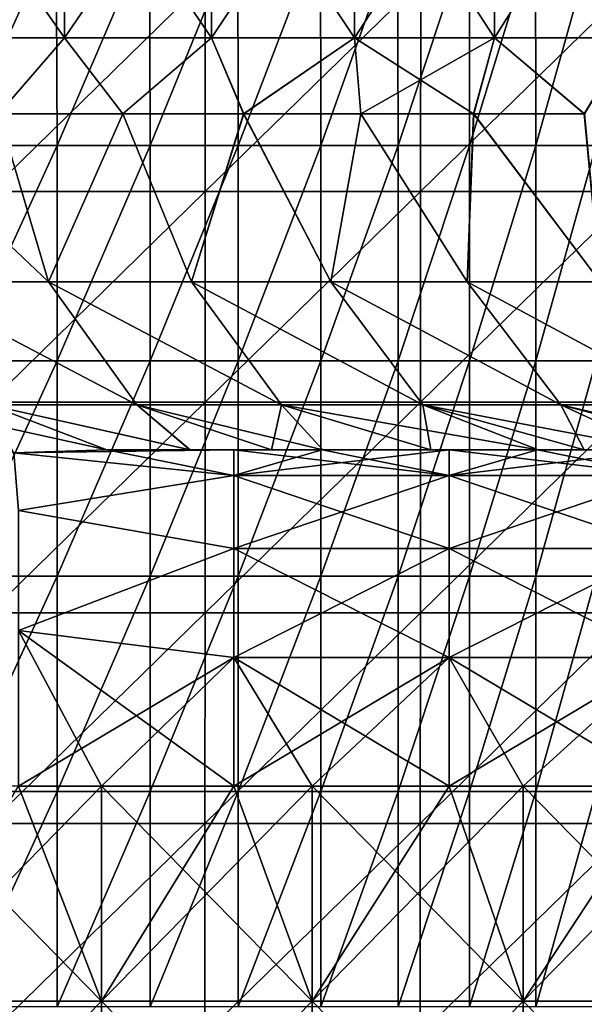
# Model space of a CAD drawing. Header units: inches. Extents: x -4.75 to 4.5, y 0 to 1.88.
# Tile 363 of 462: x 2.56 to 2.77, y 1.04 to 1.41. Entities that reach past the tile are written whole.
import ezdxf

# ---------------------------------------------------------------- set-up
doc = ezdxf.new("R2010")
doc.units = ezdxf.units.IN
doc.header["$LTSCALE"] = 101.851852
doc.header["$MEASUREMENT"] = 0
for name, color, linetype in [('11', 7, 'CONTINUOUS'), ('114', 7, 'CONTINUOUS'), ('115', 7, 'CONTINUOUS'), ('12', 7, 'CONTINUOUS'), ('120', 7, 'CONTINUOUS'), ('121', 7, 'CONTINUOUS'), ('134', 7, 'CONTINUOUS'), ('141', 7, 'CONTINUOUS'), ('46', 7, 'CONTINUOUS'), ('52', 7, 'CONTINUOUS'), ('53', 7, 'CONTINUOUS'), ('93', 7, 'CONTINUOUS')]:
    doc.layers.add(name, color=color, linetype=linetype)

msp = doc.modelspace()

# ---------------------------------------------------------------- linework, layer by layer
at = {"layer": '11', "color": 13, "linetype": 'Continuous', "true_color": 0xd67263}
for points in [[(2.53423, 1.4433, 1.36614), (2.57091, 1.4433, 1.29579), (2.53459, 1.36322, 1.36547), (2.53423, 1.4433, 1.36614)], [(2.53459, 1.36322, 1.36547), (2.57091, 1.4433, 1.29579), (2.57122, 1.36322, 1.29518), (2.53459, 1.36322, 1.36547)], [(2.57091, 1.4433, 1.29579), (2.60564, 1.4433, 1.22446), (2.57122, 1.36322, 1.29518), (2.57091, 1.4433, 1.29579)], [(2.57122, 1.36322, 1.29518), (2.60564, 1.4433, 1.22446), (2.6059, 1.36322, 1.22391), (2.57122, 1.36322, 1.29518)], [(2.60564, 1.4433, 1.22446), (2.63839, 1.4433, 1.15219), (2.6059, 1.36322, 1.22391), (2.60564, 1.4433, 1.22446)], [(2.6059, 1.36322, 1.22391), (2.63839, 1.4433, 1.15219), (2.6386, 1.36322, 1.15171), (2.6059, 1.36322, 1.22391)], [(2.63839, 1.4433, 1.15219), (2.66914, 1.4433, 1.07905), (2.6386, 1.36322, 1.15171), (2.63839, 1.4433, 1.15219)], [(2.6386, 1.36322, 1.15171), (2.66914, 1.4433, 1.07905), (2.66931, 1.36322, 1.07863), (2.6386, 1.36322, 1.15171)], [(2.66914, 1.4433, 1.07905), (2.69786, 1.4433, 1.0051), (2.66931, 1.36322, 1.07863), (2.66914, 1.4433, 1.07905)], [(2.66931, 1.36322, 1.07863), (2.69786, 1.4433, 1.0051), (2.69799, 1.36322, 1.00474), (2.66931, 1.36322, 1.07863)], [(2.69786, 1.4433, 1.0051), (2.72453, 1.4433, 0.93038), (2.69799, 1.36322, 1.00474), (2.69786, 1.4433, 1.0051)], [(2.69799, 1.36322, 1.00474), (2.72453, 1.4433, 0.93038), (2.72462, 1.36322, 0.93009), (2.69799, 1.36322, 1.00474)], [(2.72453, 1.4433, 0.93038), (2.74913, 1.4433, 0.85495), (2.72462, 1.36322, 0.93009), (2.72453, 1.4433, 0.93038)], [(2.72462, 1.36322, 0.93009), (2.74913, 1.4433, 0.85495), (2.7492, 1.36322, 0.85473), (2.72462, 1.36322, 0.93009)], [(2.74913, 1.4433, 0.85495), (2.77164, 1.4433, 0.77887), (2.7492, 1.36322, 0.85473), (2.74913, 1.4433, 0.85495)], [(2.7492, 1.36322, 0.85473), (2.77164, 1.4433, 0.77887), (2.77168, 1.36322, 0.77872), (2.7492, 1.36322, 0.85473)], [(2.53459, 1.36322, 1.36547), (2.57122, 1.36322, 1.29518), (2.53459, 1.28314, 1.36547), (2.53459, 1.36322, 1.36547)], [(2.57122, 1.36322, 1.29518), (2.57122, 1.28314, 1.29518), (2.53459, 1.28314, 1.36547), (2.57122, 1.36322, 1.29518)], [(2.57122, 1.36322, 1.29518), (2.6059, 1.36322, 1.22391), (2.57122, 1.28314, 1.29518), (2.57122, 1.36322, 1.29518)], [(2.6059, 1.36322, 1.22391), (2.6059, 1.28314, 1.22391), (2.57122, 1.28314, 1.29518), (2.6059, 1.36322, 1.22391)], [(2.6059, 1.36322, 1.22391), (2.6386, 1.36322, 1.15171), (2.6059, 1.28314, 1.22391), (2.6059, 1.36322, 1.22391)], [(2.6386, 1.36322, 1.15171), (2.6386, 1.28314, 1.15171), (2.6059, 1.28314, 1.22391), (2.6386, 1.36322, 1.15171)], [(2.6386, 1.36322, 1.15171), (2.66931, 1.36322, 1.07863), (2.6386, 1.28314, 1.15171), (2.6386, 1.36322, 1.15171)], [(2.66931, 1.36322, 1.07863), (2.66931, 1.28314, 1.07863), (2.6386, 1.28314, 1.15171), (2.66931, 1.36322, 1.07863)], [(2.66931, 1.36322, 1.07863), (2.69799, 1.36322, 1.00474), (2.66931, 1.28314, 1.07863), (2.66931, 1.36322, 1.07863)], [(2.69799, 1.36322, 1.00474), (2.69799, 1.28314, 1.00474), (2.66931, 1.28314, 1.07863), (2.69799, 1.36322, 1.00474)], [(2.69799, 1.36322, 1.00474), (2.72462, 1.36322, 0.93009), (2.69799, 1.28314, 1.00474), (2.69799, 1.36322, 1.00474)], [(2.72462, 1.36322, 0.93009), (2.72462, 1.28314, 0.93009), (2.69799, 1.28314, 1.00474), (2.72462, 1.36322, 0.93009)], [(2.72462, 1.36322, 0.93009), (2.7492, 1.36322, 0.85473), (2.72462, 1.28314, 0.93009), (2.72462, 1.36322, 0.93009)], [(2.7492, 1.36322, 0.85473), (2.7492, 1.28314, 0.85473), (2.72462, 1.28314, 0.93009), (2.7492, 1.36322, 0.85473)], [(2.7492, 1.36322, 0.85473), (2.77168, 1.36322, 0.77872), (2.7492, 1.28314, 0.85473), (2.7492, 1.36322, 0.85473)], [(2.77168, 1.36322, 0.77872), (2.77168, 1.28314, 0.77872), (2.7492, 1.28314, 0.85473), (2.77168, 1.36322, 0.77872)], [(2.57122, 1.20306, 1.29518), (2.53459, 1.20306, 1.36547), (2.57122, 1.28314, 1.29518), (2.57122, 1.20306, 1.29518)], [(2.57122, 1.28314, 1.29518), (2.53459, 1.20306, 1.36547), (2.53459, 1.28314, 1.36547), (2.57122, 1.28314, 1.29518)], [(2.6059, 1.20306, 1.22391), (2.57122, 1.20306, 1.29518), (2.6059, 1.28314, 1.22391), (2.6059, 1.20306, 1.22391)], [(2.6059, 1.28314, 1.22391), (2.57122, 1.20306, 1.29518), (2.57122, 1.28314, 1.29518), (2.6059, 1.28314, 1.22391)], [(2.6386, 1.20306, 1.15171), (2.6059, 1.20306, 1.22391), (2.6386, 1.28314, 1.15171), (2.6386, 1.20306, 1.15171)], [(2.6386, 1.28314, 1.15171), (2.6059, 1.20306, 1.22391), (2.6059, 1.28314, 1.22391), (2.6386, 1.28314, 1.15171)], [(2.66931, 1.20306, 1.07863), (2.6386, 1.20306, 1.15171), (2.66931, 1.28314, 1.07863), (2.66931, 1.20306, 1.07863)], [(2.66931, 1.28314, 1.07863), (2.6386, 1.20306, 1.15171), (2.6386, 1.28314, 1.15171), (2.66931, 1.28314, 1.07863)], [(2.69799, 1.20306, 1.00474), (2.66931, 1.20306, 1.07863), (2.69799, 1.28314, 1.00474), (2.69799, 1.20306, 1.00474)], [(2.69799, 1.28314, 1.00474), (2.66931, 1.20306, 1.07863), (2.66931, 1.28314, 1.07863), (2.69799, 1.28314, 1.00474)], [(2.72462, 1.20306, 0.93009), (2.69799, 1.20306, 1.00474), (2.72462, 1.28314, 0.93009), (2.72462, 1.20306, 0.93009)], [(2.72462, 1.28314, 0.93009), (2.69799, 1.20306, 1.00474), (2.69799, 1.28314, 1.00474), (2.72462, 1.28314, 0.93009)], [(2.7492, 1.20306, 0.85473), (2.72462, 1.20306, 0.93009), (2.7492, 1.28314, 0.85473), (2.7492, 1.20306, 0.85473)], [(2.7492, 1.28314, 0.85473), (2.72462, 1.20306, 0.93009), (2.72462, 1.28314, 0.93009), (2.7492, 1.28314, 0.85473)], [(2.77168, 1.20306, 0.77872), (2.7492, 1.20306, 0.85473), (2.77168, 1.28314, 0.77872), (2.77168, 1.20306, 0.77872)], [(2.77168, 1.28314, 0.77872), (2.7492, 1.20306, 0.85473), (2.7492, 1.28314, 0.85473), (2.77168, 1.28314, 0.77872)], [(2.57122, 1.12298, 1.29518), (2.53459, 1.12298, 1.36547), (2.57122, 1.20306, 1.29518), (2.57122, 1.12298, 1.29518)], [(2.57122, 1.20306, 1.29518), (2.53459, 1.12298, 1.36547), (2.53459, 1.20306, 1.36547), (2.57122, 1.20306, 1.29518)], [(2.6059, 1.12298, 1.22391), (2.57122, 1.12298, 1.29518), (2.6059, 1.20306, 1.22391), (2.6059, 1.12298, 1.22391)], [(2.6059, 1.20306, 1.22391), (2.57122, 1.12298, 1.29518), (2.57122, 1.20306, 1.29518), (2.6059, 1.20306, 1.22391)], [(2.6386, 1.12298, 1.15171), (2.6059, 1.12298, 1.22391), (2.6386, 1.20306, 1.15171), (2.6386, 1.12298, 1.15171)], [(2.6386, 1.20306, 1.15171), (2.6059, 1.12298, 1.22391), (2.6059, 1.20306, 1.22391), (2.6386, 1.20306, 1.15171)], [(2.66931, 1.12298, 1.07863), (2.6386, 1.12298, 1.15171), (2.66931, 1.20306, 1.07863), (2.66931, 1.12298, 1.07863)], [(2.66931, 1.20306, 1.07863), (2.6386, 1.12298, 1.15171), (2.6386, 1.20306, 1.15171), (2.66931, 1.20306, 1.07863)], [(2.69799, 1.12298, 1.00474), (2.66931, 1.12298, 1.07863), (2.69799, 1.20306, 1.00474), (2.69799, 1.12298, 1.00474)], [(2.69799, 1.20306, 1.00474), (2.66931, 1.12298, 1.07863), (2.66931, 1.20306, 1.07863), (2.69799, 1.20306, 1.00474)], [(2.72462, 1.12298, 0.93009), (2.69799, 1.12298, 1.00474), (2.72462, 1.20306, 0.93009), (2.72462, 1.12298, 0.93009)], [(2.72462, 1.20306, 0.93009), (2.69799, 1.12298, 1.00474), (2.69799, 1.20306, 1.00474), (2.72462, 1.20306, 0.93009)], [(2.7492, 1.12298, 0.85473), (2.72462, 1.12298, 0.93009), (2.7492, 1.20306, 0.85473), (2.7492, 1.12298, 0.85473)], [(2.7492, 1.20306, 0.85473), (2.72462, 1.12298, 0.93009), (2.72462, 1.20306, 0.93009), (2.7492, 1.20306, 0.85473)], [(2.77168, 1.12298, 0.77872), (2.7492, 1.12298, 0.85473), (2.77168, 1.20306, 0.77872), (2.77168, 1.12298, 0.77872)], [(2.77168, 1.20306, 0.77872), (2.7492, 1.12298, 0.85473), (2.7492, 1.20306, 0.85473), (2.77168, 1.20306, 0.77872)], [(2.57122, 1.0429, 1.29518), (2.53459, 1.0429, 1.36547), (2.57122, 1.12298, 1.29518), (2.57122, 1.0429, 1.29518)], [(2.57122, 1.12298, 1.29518), (2.53459, 1.0429, 1.36547), (2.53459, 1.12298, 1.36547), (2.57122, 1.12298, 1.29518)], [(2.6059, 1.0429, 1.22391), (2.57122, 1.0429, 1.29518), (2.6059, 1.12298, 1.22391), (2.6059, 1.0429, 1.22391)], [(2.6059, 1.12298, 1.22391), (2.57122, 1.0429, 1.29518), (2.57122, 1.12298, 1.29518), (2.6059, 1.12298, 1.22391)], [(2.6386, 1.0429, 1.15171), (2.6059, 1.0429, 1.22391), (2.6386, 1.12298, 1.15171), (2.6386, 1.0429, 1.15171)], [(2.6386, 1.12298, 1.15171), (2.6059, 1.0429, 1.22391), (2.6059, 1.12298, 1.22391), (2.6386, 1.12298, 1.15171)], [(2.66931, 1.0429, 1.07863), (2.6386, 1.0429, 1.15171), (2.66931, 1.12298, 1.07863), (2.66931, 1.0429, 1.07863)], [(2.66931, 1.12298, 1.07863), (2.6386, 1.0429, 1.15171), (2.6386, 1.12298, 1.15171), (2.66931, 1.12298, 1.07863)], [(2.69799, 1.0429, 1.00474), (2.66931, 1.0429, 1.07863), (2.69799, 1.12298, 1.00474), (2.69799, 1.0429, 1.00474)], [(2.69799, 1.12298, 1.00474), (2.66931, 1.0429, 1.07863), (2.66931, 1.12298, 1.07863), (2.69799, 1.12298, 1.00474)], [(2.72462, 1.0429, 0.93009), (2.69799, 1.0429, 1.00474), (2.72462, 1.12298, 0.93009), (2.72462, 1.0429, 0.93009)], [(2.72462, 1.12298, 0.93009), (2.69799, 1.0429, 1.00474), (2.69799, 1.12298, 1.00474), (2.72462, 1.12298, 0.93009)], [(2.7492, 1.0429, 0.85473), (2.72462, 1.0429, 0.93009), (2.7492, 1.12298, 0.85473), (2.7492, 1.0429, 0.85473)], [(2.7492, 1.12298, 0.85473), (2.72462, 1.0429, 0.93009), (2.72462, 1.12298, 0.93009), (2.7492, 1.12298, 0.85473)], [(2.77168, 1.0429, 0.77872), (2.7492, 1.0429, 0.85473), (2.77168, 1.12298, 0.77872), (2.77168, 1.0429, 0.77872)], [(2.77168, 1.12298, 0.77872), (2.7492, 1.0429, 0.85473), (2.7492, 1.12298, 0.85473), (2.77168, 1.12298, 0.77872)]]:
    msp.add_3dface(points, dxfattribs=at)
at = {"layer": '114', "color": 13, "linetype": 'Continuous', "true_color": 0xd67263}
for points in [[(2.63692, 1.25, 2.625), (2.58979, 1.25, 2.625), (2.55515, 1.24888, 2.64169), (2.63692, 1.25, 2.625)], [(2.63692, 1.24048, 2.67284), (2.63692, 1.25, 2.625), (2.55515, 1.24888, 2.64169), (2.63692, 1.24048, 2.67284)], [(2.717, 1.25, 2.625), (2.66979, 1.25, 2.625), (2.63692, 1.24048, 2.67284), (2.717, 1.25, 2.625)], [(2.717, 1.24048, 2.67284), (2.717, 1.25, 2.625), (2.63692, 1.24048, 2.67284), (2.717, 1.24048, 2.67284)], [(2.66979, 1.25, 2.625), (2.63692, 1.25, 2.625), (2.63692, 1.24048, 2.67284), (2.66979, 1.25, 2.625)], [(2.79708, 1.25, 2.625), (2.74987, 1.25, 2.625), (2.717, 1.24048, 2.67284), (2.79708, 1.25, 2.625)], [(2.79708, 1.24048, 2.67284), (2.79708, 1.25, 2.625), (2.717, 1.24048, 2.67284), (2.79708, 1.24048, 2.67284)], [(2.74987, 1.25, 2.625), (2.717, 1.25, 2.625), (2.717, 1.24048, 2.67284), (2.74987, 1.25, 2.625)], [(2.55684, 1.22751, 2.69654), (2.63692, 1.24048, 2.67284), (2.55515, 1.24888, 2.64169), (2.55684, 1.22751, 2.69654)], [(2.63692, 1.21339, 2.71339), (2.63692, 1.24048, 2.67284), (2.55684, 1.22751, 2.69654), (2.63692, 1.21339, 2.71339)], [(2.717, 1.21339, 2.71339), (2.717, 1.24048, 2.67284), (2.63692, 1.21339, 2.71339), (2.717, 1.21339, 2.71339)], [(2.63692, 1.21339, 2.71339), (2.717, 1.24048, 2.67284), (2.63692, 1.24048, 2.67284), (2.63692, 1.21339, 2.71339)], [(2.79708, 1.21339, 2.71339), (2.79708, 1.24048, 2.67284), (2.717, 1.21339, 2.71339), (2.79708, 1.21339, 2.71339)], [(2.717, 1.21339, 2.71339), (2.79708, 1.24048, 2.67284), (2.717, 1.24048, 2.67284), (2.717, 1.21339, 2.71339)], [(2.55684, 1.1828, 2.73583), (2.63692, 1.21339, 2.71339), (2.55684, 1.22751, 2.69654), (2.55684, 1.1828, 2.73583)], [(2.63692, 1.17284, 2.74048), (2.63692, 1.21339, 2.71339), (2.55684, 1.1828, 2.73583), (2.63692, 1.17284, 2.74048)], [(2.717, 1.17284, 2.74048), (2.717, 1.21339, 2.71339), (2.63692, 1.17284, 2.74048), (2.717, 1.17284, 2.74048)], [(2.63692, 1.17284, 2.74048), (2.717, 1.21339, 2.71339), (2.63692, 1.21339, 2.71339), (2.63692, 1.17284, 2.74048)], [(2.79708, 1.17284, 2.74048), (2.79708, 1.21339, 2.71339), (2.717, 1.17284, 2.74048), (2.79708, 1.17284, 2.74048)], [(2.717, 1.17284, 2.74048), (2.79708, 1.21339, 2.71339), (2.717, 1.21339, 2.71339), (2.717, 1.17284, 2.74048)], [(2.55684, 1.125, 2.75), (2.63692, 1.17284, 2.74048), (2.55684, 1.1828, 2.73583), (2.55684, 1.125, 2.75)], [(2.55684, 1.125, 2.75), (2.58776, 1.125, 2.75), (2.63692, 1.17284, 2.74048), (2.55684, 1.125, 2.75)], [(2.58776, 1.125, 2.75), (2.63692, 1.125, 2.75), (2.63692, 1.17284, 2.74048), (2.58776, 1.125, 2.75)], [(2.63692, 1.125, 2.75), (2.66612, 1.125, 2.75), (2.717, 1.17284, 2.74048), (2.63692, 1.125, 2.75)], [(2.63692, 1.125, 2.75), (2.717, 1.17284, 2.74048), (2.63692, 1.17284, 2.74048), (2.63692, 1.125, 2.75)], [(2.66612, 1.125, 2.75), (2.717, 1.125, 2.75), (2.717, 1.17284, 2.74048), (2.66612, 1.125, 2.75)], [(2.717, 1.125, 2.75), (2.74448, 1.125, 2.75), (2.79708, 1.17284, 2.74048), (2.717, 1.125, 2.75)], [(2.717, 1.125, 2.75), (2.79708, 1.17284, 2.74048), (2.717, 1.17284, 2.74048), (2.717, 1.125, 2.75)], [(2.74448, 1.125, 2.75), (2.79708, 1.125, 2.75), (2.79708, 1.17284, 2.74048), (2.74448, 1.125, 2.75)]]:
    msp.add_3dface(points, dxfattribs=at)
at = {"layer": '115', "color": 13, "linetype": 'Continuous', "true_color": 0xd67263}
for points in [[(2.54948, 1.375, 2.48829), (2.502, 1.375, 2.53602), (2.56805, 1.31256, 2.49316), (2.54948, 1.375, 2.48829)], [(2.56805, 1.31256, 2.49316), (2.502, 1.375, 2.53602), (2.51375, 1.31256, 2.5479), (2.56805, 1.31256, 2.49316)], [(2.59567, 1.375, 2.44006), (2.54948, 1.375, 2.48829), (2.56805, 1.31256, 2.49316), (2.59567, 1.375, 2.44006)], [(2.62116, 1.31256, 2.43726), (2.59567, 1.375, 2.44006), (2.56805, 1.31256, 2.49316), (2.62116, 1.31256, 2.43726)], [(2.6406, 1.375, 2.39137), (2.59567, 1.375, 2.44006), (2.62116, 1.31256, 2.43726), (2.6406, 1.375, 2.39137)], [(2.67306, 1.31256, 2.38024), (2.6406, 1.375, 2.39137), (2.62116, 1.31256, 2.43726), (2.67306, 1.31256, 2.38024)], [(2.68411, 1.375, 2.34243), (2.6406, 1.375, 2.39137), (2.67306, 1.31256, 2.38024), (2.68411, 1.375, 2.34243)], [(2.72371, 1.31256, 2.3221), (2.68411, 1.375, 2.34243), (2.67306, 1.31256, 2.38024), (2.72371, 1.31256, 2.3221)], [(2.7261, 1.375, 2.29342), (2.68411, 1.375, 2.34243), (2.72371, 1.31256, 2.3221), (2.7261, 1.375, 2.29342)], [(2.7731, 1.31256, 2.26289), (2.7261, 1.375, 2.29342), (2.72371, 1.31256, 2.3221), (2.7731, 1.31256, 2.26289)], [(2.76725, 1.375, 2.2436), (2.7261, 1.375, 2.29342), (2.7731, 1.31256, 2.26289), (2.76725, 1.375, 2.2436)], [(2.56805, 1.31256, 2.49316), (2.51375, 1.31256, 2.5479), (2.6009, 1.26675, 2.52506), (2.56805, 1.31256, 2.49316)], [(2.51375, 1.31256, 2.5479), (2.5459, 1.26675, 2.5805), (2.6009, 1.26675, 2.52506), (2.51375, 1.31256, 2.5479)], [(2.62116, 1.31256, 2.43726), (2.56805, 1.31256, 2.49316), (2.65469, 1.26675, 2.46845), (2.62116, 1.31256, 2.43726)], [(2.56805, 1.31256, 2.49316), (2.6009, 1.26675, 2.52506), (2.65469, 1.26675, 2.46845), (2.56805, 1.31256, 2.49316)], [(2.67306, 1.31256, 2.38024), (2.62116, 1.31256, 2.43726), (2.70725, 1.26675, 2.41069), (2.67306, 1.31256, 2.38024)], [(2.62116, 1.31256, 2.43726), (2.65469, 1.26675, 2.46845), (2.70725, 1.26675, 2.41069), (2.62116, 1.31256, 2.43726)], [(2.72371, 1.31256, 2.3221), (2.67306, 1.31256, 2.38024), (2.75855, 1.26675, 2.35181), (2.72371, 1.31256, 2.3221)], [(2.67306, 1.31256, 2.38024), (2.70725, 1.26675, 2.41069), (2.75855, 1.26675, 2.35181), (2.67306, 1.31256, 2.38024)], [(2.7731, 1.31256, 2.26289), (2.72371, 1.31256, 2.3221), (2.80857, 1.26675, 2.29184), (2.7731, 1.31256, 2.26289)], [(2.72371, 1.31256, 2.3221), (2.75855, 1.26675, 2.35181), (2.80857, 1.26675, 2.29184), (2.72371, 1.31256, 2.3221)], [(2.58979, 1.25, 2.625), (2.62065, 1.25, 2.59412), (2.5459, 1.26675, 2.5805), (2.58979, 1.25, 2.625)], [(2.5459, 1.26675, 2.5805), (2.62065, 1.25, 2.59412), (2.6009, 1.26675, 2.52506), (2.5459, 1.26675, 2.5805)], [(2.65099, 1.25, 2.56308), (2.67001, 1.25, 2.54325), (2.6009, 1.26675, 2.52506), (2.65099, 1.25, 2.56308)], [(2.6009, 1.26675, 2.52506), (2.67001, 1.25, 2.54325), (2.65469, 1.26675, 2.46845), (2.6009, 1.26675, 2.52506)], [(2.62065, 1.25, 2.59412), (2.65099, 1.25, 2.56308), (2.6009, 1.26675, 2.52506), (2.62065, 1.25, 2.59412)], [(2.71015, 1.25, 2.50049), (2.75013, 1.25, 2.45651), (2.65469, 1.26675, 2.46845), (2.71015, 1.25, 2.50049)], [(2.65469, 1.26675, 2.46845), (2.75013, 1.25, 2.45651), (2.70725, 1.26675, 2.41069), (2.65469, 1.26675, 2.46845)], [(2.67001, 1.25, 2.54325), (2.71015, 1.25, 2.50049), (2.65469, 1.26675, 2.46845), (2.67001, 1.25, 2.54325)], [(2.75013, 1.25, 2.45651), (2.7672, 1.25, 2.4373), (2.70725, 1.26675, 2.41069), (2.75013, 1.25, 2.45651)], [(2.7672, 1.25, 2.4373), (2.79477, 1.25, 2.4057), (2.70725, 1.26675, 2.41069), (2.7672, 1.25, 2.4373)], [(2.70725, 1.26675, 2.41069), (2.79477, 1.25, 2.4057), (2.75855, 1.26675, 2.35181), (2.70725, 1.26675, 2.41069)], [(2.82181, 1.25, 2.37396), (2.83001, 1.25, 2.36417), (2.75855, 1.26675, 2.35181), (2.82181, 1.25, 2.37396)], [(2.75855, 1.26675, 2.35181), (2.83001, 1.25, 2.36417), (2.80857, 1.26675, 2.29184), (2.75855, 1.26675, 2.35181)], [(2.79477, 1.25, 2.4057), (2.82181, 1.25, 2.37396), (2.75855, 1.26675, 2.35181), (2.79477, 1.25, 2.4057)]]:
    msp.add_3dface(points, dxfattribs=at)
at = {"layer": '12', "color": 13, "linetype": 'Continuous', "true_color": 0xd67263}
for points in [[(2.57398, 1.40326, -2.46293), (2.51808, 1.40326, -2.52005), (2.57398, 1.48334, -2.46293), (2.57398, 1.40326, -2.46293)], [(2.51808, 1.40326, -2.52005), (2.51808, 1.48334, -2.52005), (2.57398, 1.48334, -2.46293), (2.51808, 1.40326, -2.52005)], [(2.51808, 1.40326, 2.52005), (2.57398, 1.40326, 2.46293), (2.51808, 1.48334, 2.52005), (2.51808, 1.40326, 2.52005)], [(2.57398, 1.40326, 2.46293), (2.57398, 1.48334, 2.46293), (2.51808, 1.48334, 2.52005), (2.57398, 1.40326, 2.46293)], [(2.62859, 1.40326, -2.40456), (2.57398, 1.40326, -2.46293), (2.62859, 1.48334, -2.40456), (2.62859, 1.40326, -2.40456)], [(2.57398, 1.40326, -2.46293), (2.57398, 1.48334, -2.46293), (2.62859, 1.48334, -2.40456), (2.57398, 1.40326, -2.46293)], [(2.57398, 1.40326, 2.46293), (2.62859, 1.40326, 2.40456), (2.57398, 1.48334, 2.46293), (2.57398, 1.40326, 2.46293)], [(2.62859, 1.40326, 2.40456), (2.62859, 1.48334, 2.40456), (2.57398, 1.48334, 2.46293), (2.62859, 1.40326, 2.40456)], [(2.68187, 1.40326, -2.34499), (2.62859, 1.40326, -2.40456), (2.68187, 1.48334, -2.34499), (2.68187, 1.40326, -2.34499)], [(2.62859, 1.40326, -2.40456), (2.62859, 1.48334, -2.40456), (2.68187, 1.48334, -2.34499), (2.62859, 1.40326, -2.40456)], [(2.62859, 1.40326, 2.40456), (2.68187, 1.40326, 2.34499), (2.62859, 1.48334, 2.40456), (2.62859, 1.40326, 2.40456)], [(2.68187, 1.40326, 2.34499), (2.68187, 1.48334, 2.34499), (2.62859, 1.48334, 2.40456), (2.68187, 1.40326, 2.34499)], [(2.73381, 1.40326, -2.28423), (2.68187, 1.40326, -2.34499), (2.73381, 1.48334, -2.28423), (2.73381, 1.40326, -2.28423)], [(2.68187, 1.40326, -2.34499), (2.68187, 1.48334, -2.34499), (2.73381, 1.48334, -2.28423), (2.68187, 1.40326, -2.34499)], [(2.68187, 1.40326, 2.34499), (2.73381, 1.40326, 2.28423), (2.68187, 1.48334, 2.34499), (2.68187, 1.40326, 2.34499)], [(2.73381, 1.40326, 2.28423), (2.73381, 1.48334, 2.28423), (2.68187, 1.48334, 2.34499), (2.73381, 1.40326, 2.28423)], [(2.78436, 1.40326, -2.22232), (2.73381, 1.40326, -2.28423), (2.78436, 1.48334, -2.22232), (2.78436, 1.40326, -2.22232)], [(2.73381, 1.40326, -2.28423), (2.73381, 1.48334, -2.28423), (2.78436, 1.48334, -2.22232), (2.73381, 1.40326, -2.28423)], [(2.73381, 1.40326, 2.28423), (2.78436, 1.40326, 2.22232), (2.73381, 1.48334, 2.28423), (2.73381, 1.40326, 2.28423)], [(2.78436, 1.40326, 2.22232), (2.78436, 1.48334, 2.22232), (2.73381, 1.48334, 2.28423), (2.78436, 1.40326, 2.22232)], [(2.57398, 1.40326, -2.46293), (2.5495, 1.375, -2.48827), (2.51808, 1.40326, -2.52005), (2.57398, 1.40326, -2.46293)], [(2.57398, 1.40326, 2.46293), (2.51808, 1.40326, 2.52005), (2.54948, 1.375, 2.48829), (2.57398, 1.40326, 2.46293)], [(2.59567, 1.375, 2.44006), (2.57398, 1.40326, 2.46293), (2.54948, 1.375, 2.48829), (2.59567, 1.375, 2.44006)], [(2.5957, 1.375, -2.44003), (2.5495, 1.375, -2.48827), (2.57398, 1.40326, -2.46293), (2.5957, 1.375, -2.44003)], [(2.62859, 1.40326, -2.40456), (2.5957, 1.375, -2.44003), (2.57398, 1.40326, -2.46293), (2.62859, 1.40326, -2.40456)], [(2.62859, 1.40326, 2.40456), (2.57398, 1.40326, 2.46293), (2.59567, 1.375, 2.44006), (2.62859, 1.40326, 2.40456)], [(2.6406, 1.375, 2.39137), (2.62859, 1.40326, 2.40456), (2.59567, 1.375, 2.44006), (2.6406, 1.375, 2.39137)], [(2.64064, 1.375, -2.39133), (2.5957, 1.375, -2.44003), (2.62859, 1.40326, -2.40456), (2.64064, 1.375, -2.39133)], [(2.68187, 1.40326, -2.34499), (2.64064, 1.375, -2.39133), (2.62859, 1.40326, -2.40456), (2.68187, 1.40326, -2.34499)], [(2.68187, 1.40326, 2.34499), (2.62859, 1.40326, 2.40456), (2.6406, 1.375, 2.39137), (2.68187, 1.40326, 2.34499)], [(2.68411, 1.375, 2.34243), (2.68187, 1.40326, 2.34499), (2.6406, 1.375, 2.39137), (2.68411, 1.375, 2.34243)], [(2.68415, 1.375, -2.34238), (2.64064, 1.375, -2.39133), (2.68187, 1.40326, -2.34499), (2.68415, 1.375, -2.34238)], [(2.73381, 1.40326, -2.28423), (2.68415, 1.375, -2.34238), (2.68187, 1.40326, -2.34499), (2.73381, 1.40326, -2.28423)], [(2.73381, 1.40326, 2.28423), (2.68187, 1.40326, 2.34499), (2.7261, 1.375, 2.29342), (2.73381, 1.40326, 2.28423)], [(2.7261, 1.375, 2.29342), (2.68187, 1.40326, 2.34499), (2.68411, 1.375, 2.34243), (2.7261, 1.375, 2.29342)], [(2.72613, 1.375, -2.29339), (2.68415, 1.375, -2.34238), (2.73381, 1.40326, -2.28423), (2.72613, 1.375, -2.29339)], [(2.76725, 1.375, 2.2436), (2.73381, 1.40326, 2.28423), (2.7261, 1.375, 2.29342), (2.76725, 1.375, 2.2436)], [(2.76727, 1.375, -2.24357), (2.72613, 1.375, -2.29339), (2.73381, 1.40326, -2.28423), (2.76727, 1.375, -2.24357)], [(2.78436, 1.40326, -2.22232), (2.76727, 1.375, -2.24357), (2.73381, 1.40326, -2.28423), (2.78436, 1.40326, -2.22232)], [(2.78436, 1.40326, 2.22232), (2.73381, 1.40326, 2.28423), (2.76725, 1.375, 2.2436), (2.78436, 1.40326, 2.22232)]]:
    msp.add_3dface(points, dxfattribs=at)
at = {"layer": '120', "color": 13, "linetype": 'Continuous', "true_color": 0xd67263}
for points in [[(2.51375, 1.31256, -2.5479), (2.5495, 1.375, -2.48827), (2.56805, 1.31256, -2.49316), (2.51375, 1.31256, -2.5479)], [(2.5495, 1.375, -2.48827), (2.5957, 1.375, -2.44003), (2.56805, 1.31256, -2.49316), (2.5495, 1.375, -2.48827)], [(2.56805, 1.31256, -2.49316), (2.5957, 1.375, -2.44003), (2.62116, 1.31256, -2.43726), (2.56805, 1.31256, -2.49316)], [(2.5957, 1.375, -2.44003), (2.64064, 1.375, -2.39133), (2.62116, 1.31256, -2.43726), (2.5957, 1.375, -2.44003)], [(2.62116, 1.31256, -2.43726), (2.64064, 1.375, -2.39133), (2.67306, 1.31256, -2.38024), (2.62116, 1.31256, -2.43726)], [(2.64064, 1.375, -2.39133), (2.68415, 1.375, -2.34238), (2.67306, 1.31256, -2.38024), (2.64064, 1.375, -2.39133)], [(2.67306, 1.31256, -2.38024), (2.68415, 1.375, -2.34238), (2.72371, 1.31256, -2.3221), (2.67306, 1.31256, -2.38024)], [(2.68415, 1.375, -2.34238), (2.72613, 1.375, -2.29339), (2.72371, 1.31256, -2.3221), (2.68415, 1.375, -2.34238)], [(2.72371, 1.31256, -2.3221), (2.72613, 1.375, -2.29339), (2.7731, 1.31256, -2.26289), (2.72371, 1.31256, -2.3221)], [(2.72613, 1.375, -2.29339), (2.76727, 1.375, -2.24357), (2.7731, 1.31256, -2.26289), (2.72613, 1.375, -2.29339)], [(2.6009, 1.26675, -2.52506), (2.5459, 1.26675, -2.5805), (2.51375, 1.31256, -2.5479), (2.6009, 1.26675, -2.52506)], [(2.6009, 1.26675, -2.52506), (2.51375, 1.31256, -2.5479), (2.56805, 1.31256, -2.49316), (2.6009, 1.26675, -2.52506)], [(2.65469, 1.26675, -2.46845), (2.6009, 1.26675, -2.52506), (2.56805, 1.31256, -2.49316), (2.65469, 1.26675, -2.46845)], [(2.65469, 1.26675, -2.46845), (2.56805, 1.31256, -2.49316), (2.62116, 1.31256, -2.43726), (2.65469, 1.26675, -2.46845)], [(2.70725, 1.26675, -2.41069), (2.65469, 1.26675, -2.46845), (2.62116, 1.31256, -2.43726), (2.70725, 1.26675, -2.41069)], [(2.70725, 1.26675, -2.41069), (2.62116, 1.31256, -2.43726), (2.67306, 1.31256, -2.38024), (2.70725, 1.26675, -2.41069)], [(2.75855, 1.26675, -2.35181), (2.70725, 1.26675, -2.41069), (2.67306, 1.31256, -2.38024), (2.75855, 1.26675, -2.35181)], [(2.75855, 1.26675, -2.35181), (2.67306, 1.31256, -2.38024), (2.72371, 1.31256, -2.3221), (2.75855, 1.26675, -2.35181)], [(2.80857, 1.26675, -2.29184), (2.75855, 1.26675, -2.35181), (2.72371, 1.31256, -2.3221), (2.80857, 1.26675, -2.29184)], [(2.80857, 1.26675, -2.29184), (2.72371, 1.31256, -2.3221), (2.7731, 1.31256, -2.26289), (2.80857, 1.26675, -2.29184)], [(2.62066, 1.25, -2.59411), (2.58979, 1.25, -2.625), (2.5459, 1.26675, -2.5805), (2.62066, 1.25, -2.59411)], [(2.6009, 1.26675, -2.52506), (2.62066, 1.25, -2.59411), (2.5459, 1.26675, -2.5805), (2.6009, 1.26675, -2.52506)], [(2.65101, 1.25, -2.56305), (2.62066, 1.25, -2.59411), (2.6009, 1.26675, -2.52506), (2.65101, 1.25, -2.56305)], [(2.65469, 1.26675, -2.46845), (2.65101, 1.25, -2.56305), (2.6009, 1.26675, -2.52506), (2.65469, 1.26675, -2.46845)], [(2.67002, 1.25, -2.54325), (2.65101, 1.25, -2.56305), (2.65469, 1.26675, -2.46845), (2.67002, 1.25, -2.54325)], [(2.71018, 1.25, -2.50045), (2.67002, 1.25, -2.54325), (2.65469, 1.26675, -2.46845), (2.71018, 1.25, -2.50045)], [(2.70725, 1.26675, -2.41069), (2.71018, 1.25, -2.50045), (2.65469, 1.26675, -2.46845), (2.70725, 1.26675, -2.41069)], [(2.75013, 1.25, -2.45651), (2.71018, 1.25, -2.50045), (2.70725, 1.26675, -2.41069), (2.75013, 1.25, -2.45651)], [(2.76725, 1.25, -2.43725), (2.75013, 1.25, -2.45651), (2.70725, 1.26675, -2.41069), (2.76725, 1.25, -2.43725)], [(2.75855, 1.26675, -2.35181), (2.76725, 1.25, -2.43725), (2.70725, 1.26675, -2.41069), (2.75855, 1.26675, -2.35181)], [(2.79481, 1.25, -2.40566), (2.76725, 1.25, -2.43725), (2.75855, 1.26675, -2.35181), (2.79481, 1.25, -2.40566)], [(2.82184, 1.25, -2.37392), (2.79481, 1.25, -2.40566), (2.75855, 1.26675, -2.35181), (2.82184, 1.25, -2.37392)], [(2.80857, 1.26675, -2.29184), (2.82184, 1.25, -2.37392), (2.75855, 1.26675, -2.35181), (2.80857, 1.26675, -2.29184)]]:
    msp.add_3dface(points, dxfattribs=at)
at = {"layer": '121', "color": 13, "linetype": 'Continuous', "true_color": 0xd67263}
for points in [[(2.58979, 1.25, -2.625), (2.63692, 1.24048, -2.67284), (2.55521, 1.24888, -2.64166), (2.58979, 1.25, -2.625)], [(2.58979, 1.25, -2.625), (2.63692, 1.25, -2.625), (2.63692, 1.24048, -2.67284), (2.58979, 1.25, -2.625)], [(2.63692, 1.25, -2.625), (2.66979, 1.25, -2.625), (2.717, 1.24048, -2.67284), (2.63692, 1.25, -2.625)], [(2.63692, 1.25, -2.625), (2.717, 1.24048, -2.67284), (2.63692, 1.24048, -2.67284), (2.63692, 1.25, -2.625)], [(2.66979, 1.25, -2.625), (2.717, 1.25, -2.625), (2.717, 1.24048, -2.67284), (2.66979, 1.25, -2.625)], [(2.717, 1.25, -2.625), (2.74987, 1.25, -2.625), (2.79708, 1.24048, -2.67284), (2.717, 1.25, -2.625)], [(2.717, 1.25, -2.625), (2.79708, 1.24048, -2.67284), (2.717, 1.24048, -2.67284), (2.717, 1.25, -2.625)], [(2.74987, 1.25, -2.625), (2.79708, 1.25, -2.625), (2.79708, 1.24048, -2.67284), (2.74987, 1.25, -2.625)], [(2.55521, 1.24888, -2.64166), (2.63692, 1.24048, -2.67284), (2.55684, 1.22751, -2.69654), (2.55521, 1.24888, -2.64166)], [(2.63692, 1.24048, -2.67284), (2.63692, 1.21339, -2.71339), (2.55684, 1.22751, -2.69654), (2.63692, 1.24048, -2.67284)], [(2.717, 1.24048, -2.67284), (2.717, 1.21339, -2.71339), (2.63692, 1.24048, -2.67284), (2.717, 1.24048, -2.67284)], [(2.63692, 1.24048, -2.67284), (2.717, 1.21339, -2.71339), (2.63692, 1.21339, -2.71339), (2.63692, 1.24048, -2.67284)], [(2.79708, 1.24048, -2.67284), (2.79708, 1.21339, -2.71339), (2.717, 1.24048, -2.67284), (2.79708, 1.24048, -2.67284)], [(2.717, 1.24048, -2.67284), (2.79708, 1.21339, -2.71339), (2.717, 1.21339, -2.71339), (2.717, 1.24048, -2.67284)], [(2.55684, 1.22751, -2.69654), (2.63692, 1.21339, -2.71339), (2.55684, 1.1828, -2.73583), (2.55684, 1.22751, -2.69654)], [(2.63692, 1.21339, -2.71339), (2.63692, 1.17284, -2.74048), (2.55684, 1.1828, -2.73583), (2.63692, 1.21339, -2.71339)], [(2.717, 1.21339, -2.71339), (2.717, 1.17284, -2.74048), (2.63692, 1.21339, -2.71339), (2.717, 1.21339, -2.71339)], [(2.63692, 1.21339, -2.71339), (2.717, 1.17284, -2.74048), (2.63692, 1.17284, -2.74048), (2.63692, 1.21339, -2.71339)], [(2.79708, 1.21339, -2.71339), (2.79708, 1.17284, -2.74048), (2.717, 1.21339, -2.71339), (2.79708, 1.21339, -2.71339)], [(2.717, 1.21339, -2.71339), (2.79708, 1.17284, -2.74048), (2.717, 1.17284, -2.74048), (2.717, 1.21339, -2.71339)], [(2.63692, 1.125, -2.75), (2.58776, 1.125, -2.75), (2.55684, 1.1828, -2.73583), (2.63692, 1.125, -2.75)], [(2.63692, 1.17284, -2.74048), (2.63692, 1.125, -2.75), (2.55684, 1.1828, -2.73583), (2.63692, 1.17284, -2.74048)], [(2.58776, 1.125, -2.75), (2.55684, 1.125, -2.75), (2.55684, 1.1828, -2.73583), (2.58776, 1.125, -2.75)], [(2.717, 1.125, -2.75), (2.66612, 1.125, -2.75), (2.63692, 1.17284, -2.74048), (2.717, 1.125, -2.75)], [(2.717, 1.17284, -2.74048), (2.717, 1.125, -2.75), (2.63692, 1.17284, -2.74048), (2.717, 1.17284, -2.74048)], [(2.66612, 1.125, -2.75), (2.63692, 1.125, -2.75), (2.63692, 1.17284, -2.74048), (2.66612, 1.125, -2.75)], [(2.79708, 1.125, -2.75), (2.74448, 1.125, -2.75), (2.717, 1.17284, -2.74048), (2.79708, 1.125, -2.75)], [(2.79708, 1.17284, -2.74048), (2.79708, 1.125, -2.75), (2.717, 1.17284, -2.74048), (2.79708, 1.17284, -2.74048)], [(2.74448, 1.125, -2.75), (2.717, 1.125, -2.75), (2.717, 1.17284, -2.74048), (2.74448, 1.125, -2.75)]]:
    msp.add_3dface(points, dxfattribs=at)
at = {"layer": '134', "color": 13, "linetype": 'Continuous', "true_color": 0xd67263}
msp.add_3dface([(2.58979, 1.25, -2.625), (2.55521, 1.24888, -2.64166), (2.5459, 1.26675, -2.5805), (2.58979, 1.25, -2.625)], dxfattribs=at)
at = {"layer": '141', "color": 13, "linetype": 'Continuous', "true_color": 0xd67263}
for points in [[(2.58979, 1.25, 2.625), (2.5459, 1.26675, 2.5805), (2.48376, 1.27339, 2.61561), (2.58979, 1.25, 2.625)], [(2.55515, 1.24888, 2.64169), (2.58979, 1.25, 2.625), (2.48376, 1.27339, 2.61561), (2.55515, 1.24888, 2.64169)]]:
    msp.add_3dface(points, dxfattribs=at)
at = {"layer": '46', "color": 13, "linetype": 'Continuous', "true_color": 0xd67263}
for points in [[(2.63692, 1.25, -2.625), (2.58979, 1.25, -2.625), (2.62066, 1.25, -2.59411), (2.63692, 1.25, -2.625)], [(2.63692, 1.25, 2.625), (2.66979, 1.25, 2.58409), (2.58979, 1.25, 2.625), (2.63692, 1.25, 2.625)], [(2.58979, 1.25, 2.625), (2.66979, 1.25, 2.58409), (2.62065, 1.25, 2.59412), (2.58979, 1.25, 2.625)], [(2.62065, 1.25, 2.59412), (2.66979, 1.25, 2.58409), (2.65099, 1.25, 2.56308), (2.62065, 1.25, 2.59412)], [(2.66979, 1.25, -2.625), (2.63692, 1.25, -2.625), (2.62066, 1.25, -2.59411), (2.66979, 1.25, -2.625)], [(2.66979, 1.25, -2.58409), (2.66979, 1.25, -2.625), (2.62066, 1.25, -2.59411), (2.66979, 1.25, -2.58409)], [(2.65101, 1.25, -2.56305), (2.66979, 1.25, -2.58409), (2.62066, 1.25, -2.59411), (2.65101, 1.25, -2.56305)], [(2.66979, 1.25, 2.625), (2.66979, 1.25, 2.58409), (2.63692, 1.25, 2.625), (2.66979, 1.25, 2.625)], [(2.66979, 1.25, 2.58409), (2.67001, 1.25, 2.54325), (2.65099, 1.25, 2.56308), (2.66979, 1.25, 2.58409)], [(2.67002, 1.25, -2.54325), (2.66979, 1.25, -2.58409), (2.65101, 1.25, -2.56305), (2.67002, 1.25, -2.54325)], [(2.66979, 1.25, -2.625), (2.66979, 1.25, -2.58409), (2.717, 1.25, -2.625), (2.66979, 1.25, -2.625)], [(2.66979, 1.25, -2.58409), (2.67002, 1.25, -2.54325), (2.74987, 1.25, -2.56883), (2.66979, 1.25, -2.58409)], [(2.717, 1.25, -2.625), (2.66979, 1.25, -2.58409), (2.74987, 1.25, -2.625), (2.717, 1.25, -2.625)], [(2.74987, 1.25, -2.625), (2.66979, 1.25, -2.58409), (2.74987, 1.25, -2.56883), (2.74987, 1.25, -2.625)], [(2.717, 1.25, 2.625), (2.74987, 1.25, 2.56883), (2.66979, 1.25, 2.625), (2.717, 1.25, 2.625)], [(2.66979, 1.25, 2.625), (2.74987, 1.25, 2.56883), (2.66979, 1.25, 2.58409), (2.66979, 1.25, 2.625)], [(2.66979, 1.25, 2.58409), (2.74987, 1.25, 2.56883), (2.67001, 1.25, 2.54325), (2.66979, 1.25, 2.58409)], [(2.74987, 1.25, 2.56883), (2.74987, 1.25, 2.51266), (2.67001, 1.25, 2.54325), (2.74987, 1.25, 2.56883)], [(2.67001, 1.25, 2.54325), (2.74987, 1.25, 2.51266), (2.71015, 1.25, 2.50049), (2.67001, 1.25, 2.54325)], [(2.67002, 1.25, -2.54325), (2.71018, 1.25, -2.50045), (2.74987, 1.25, -2.51266), (2.67002, 1.25, -2.54325)], [(2.74987, 1.25, -2.56883), (2.67002, 1.25, -2.54325), (2.74987, 1.25, -2.51266), (2.74987, 1.25, -2.56883)], [(2.74987, 1.25, 2.51266), (2.75013, 1.25, 2.45651), (2.71015, 1.25, 2.50049), (2.74987, 1.25, 2.51266)], [(2.74987, 1.25, -2.51266), (2.71018, 1.25, -2.50045), (2.75013, 1.25, -2.45651), (2.74987, 1.25, -2.51266)], [(2.74987, 1.25, 2.625), (2.74987, 1.25, 2.56883), (2.717, 1.25, 2.625), (2.74987, 1.25, 2.625)], [(2.74987, 1.25, -2.625), (2.74987, 1.25, -2.56883), (2.79708, 1.25, -2.625), (2.74987, 1.25, -2.625)], [(2.74987, 1.25, -2.56883), (2.74987, 1.25, -2.51266), (2.82995, 1.25, -2.55976), (2.74987, 1.25, -2.56883)], [(2.79708, 1.25, -2.625), (2.74987, 1.25, -2.56883), (2.82995, 1.25, -2.625), (2.79708, 1.25, -2.625)], [(2.82995, 1.25, -2.625), (2.74987, 1.25, -2.56883), (2.82995, 1.25, -2.55976), (2.82995, 1.25, -2.625)], [(2.74987, 1.25, -2.51266), (2.75013, 1.25, -2.45651), (2.82995, 1.25, -2.49452), (2.74987, 1.25, -2.51266)], [(2.82995, 1.25, -2.55976), (2.74987, 1.25, -2.51266), (2.82995, 1.25, -2.49452), (2.82995, 1.25, -2.55976)], [(2.82995, 1.25, 2.55976), (2.82995, 1.25, 2.49452), (2.74987, 1.25, 2.51266), (2.82995, 1.25, 2.55976)], [(2.79708, 1.25, 2.625), (2.82995, 1.25, 2.55976), (2.74987, 1.25, 2.625), (2.79708, 1.25, 2.625)], [(2.74987, 1.25, 2.625), (2.82995, 1.25, 2.55976), (2.74987, 1.25, 2.56883), (2.74987, 1.25, 2.625)], [(2.74987, 1.25, 2.56883), (2.82995, 1.25, 2.55976), (2.74987, 1.25, 2.51266), (2.74987, 1.25, 2.56883)], [(2.74987, 1.25, 2.51266), (2.82995, 1.25, 2.49452), (2.75013, 1.25, 2.45651), (2.74987, 1.25, 2.51266)], [(2.75013, 1.25, -2.45651), (2.76725, 1.25, -2.43725), (2.82995, 1.25, -2.49452), (2.75013, 1.25, -2.45651)], [(2.82995, 1.25, 2.49452), (2.82995, 1.25, 2.42927), (2.75013, 1.25, 2.45651), (2.82995, 1.25, 2.49452)], [(2.75013, 1.25, 2.45651), (2.82995, 1.25, 2.42927), (2.7672, 1.25, 2.4373), (2.75013, 1.25, 2.45651)], [(2.7672, 1.25, 2.4373), (2.82995, 1.25, 2.42927), (2.79477, 1.25, 2.4057), (2.7672, 1.25, 2.4373)], [(2.82995, 1.25, -2.49452), (2.76725, 1.25, -2.43725), (2.82995, 1.25, -2.42928), (2.82995, 1.25, -2.49452)], [(2.82995, 1.25, -2.42928), (2.76725, 1.25, -2.43725), (2.79481, 1.25, -2.40566), (2.82995, 1.25, -2.42928)]]:
    msp.add_3dface(points, dxfattribs=at)
at = {"layer": '52', "color": 13, "linetype": 'Continuous', "true_color": 0xd67263}
for points in [[(2.50941, 1.045, 2.75), (2.58776, 1.045, 2.75), (2.50941, 1.125, 2.75), (2.50941, 1.045, 2.75)], [(2.50941, 1.125, 2.75), (2.58776, 1.045, 2.75), (2.55684, 1.125, 2.75), (2.50941, 1.125, 2.75)], [(2.55684, 1.125, 2.75), (2.58776, 1.045, 2.75), (2.58776, 1.125, 2.75), (2.55684, 1.125, 2.75)], [(2.58776, 1.045, 2.75), (2.66612, 1.045, 2.75), (2.58776, 1.125, 2.75), (2.58776, 1.045, 2.75)], [(2.58776, 1.125, 2.75), (2.66612, 1.045, 2.75), (2.63692, 1.125, 2.75), (2.58776, 1.125, 2.75)], [(2.63692, 1.125, 2.75), (2.66612, 1.045, 2.75), (2.66612, 1.125, 2.75), (2.63692, 1.125, 2.75)], [(2.66612, 1.045, 2.75), (2.74448, 1.045, 2.75), (2.66612, 1.125, 2.75), (2.66612, 1.045, 2.75)], [(2.66612, 1.125, 2.75), (2.74448, 1.045, 2.75), (2.717, 1.125, 2.75), (2.66612, 1.125, 2.75)], [(2.717, 1.125, 2.75), (2.74448, 1.045, 2.75), (2.74448, 1.125, 2.75), (2.717, 1.125, 2.75)], [(2.74448, 1.045, 2.75), (2.82284, 1.045, 2.75), (2.74448, 1.125, 2.75), (2.74448, 1.045, 2.75)], [(2.74448, 1.125, 2.75), (2.82284, 1.045, 2.75), (2.79708, 1.125, 2.75), (2.74448, 1.125, 2.75)], [(2.58776, 1.045, 2.75), (2.50941, 1.045, 2.75), (2.58776, 0.96492, 2.75), (2.58776, 1.045, 2.75)], [(2.50941, 1.045, 2.75), (2.50941, 0.96492, 2.75), (2.58776, 0.96492, 2.75), (2.50941, 1.045, 2.75)], [(2.66612, 1.045, 2.75), (2.58776, 1.045, 2.75), (2.66612, 0.96492, 2.75), (2.66612, 1.045, 2.75)], [(2.58776, 1.045, 2.75), (2.58776, 0.96492, 2.75), (2.66612, 0.96492, 2.75), (2.58776, 1.045, 2.75)], [(2.74448, 1.045, 2.75), (2.66612, 1.045, 2.75), (2.74448, 0.96492, 2.75), (2.74448, 1.045, 2.75)], [(2.66612, 1.045, 2.75), (2.66612, 0.96492, 2.75), (2.74448, 0.96492, 2.75), (2.66612, 1.045, 2.75)], [(2.82284, 1.045, 2.75), (2.74448, 1.045, 2.75), (2.82284, 0.96492, 2.75), (2.82284, 1.045, 2.75)], [(2.74448, 1.045, 2.75), (2.74448, 0.96492, 2.75), (2.82284, 0.96492, 2.75), (2.74448, 1.045, 2.75)]]:
    msp.add_3dface(points, dxfattribs=at)
at = {"layer": '53', "color": 13, "linetype": 'Continuous', "true_color": 0xd67263}
for points in [[(2.55684, 1.125, -2.75), (2.58776, 1.125, -2.75), (2.50941, 1.045, -2.75), (2.55684, 1.125, -2.75)], [(2.50941, 1.045, -2.75), (2.58776, 1.125, -2.75), (2.58776, 1.045, -2.75), (2.50941, 1.045, -2.75)], [(2.63692, 1.125, -2.75), (2.66612, 1.125, -2.75), (2.58776, 1.045, -2.75), (2.63692, 1.125, -2.75)], [(2.58776, 1.045, -2.75), (2.66612, 1.125, -2.75), (2.66612, 1.045, -2.75), (2.58776, 1.045, -2.75)], [(2.58776, 1.125, -2.75), (2.63692, 1.125, -2.75), (2.58776, 1.045, -2.75), (2.58776, 1.125, -2.75)], [(2.717, 1.125, -2.75), (2.74448, 1.125, -2.75), (2.66612, 1.045, -2.75), (2.717, 1.125, -2.75)], [(2.66612, 1.045, -2.75), (2.74448, 1.125, -2.75), (2.74448, 1.045, -2.75), (2.66612, 1.045, -2.75)], [(2.66612, 1.125, -2.75), (2.717, 1.125, -2.75), (2.66612, 1.045, -2.75), (2.66612, 1.125, -2.75)], [(2.79708, 1.125, -2.75), (2.82284, 1.125, -2.75), (2.74448, 1.045, -2.75), (2.79708, 1.125, -2.75)], [(2.74448, 1.045, -2.75), (2.82284, 1.125, -2.75), (2.82284, 1.045, -2.75), (2.74448, 1.045, -2.75)], [(2.74448, 1.125, -2.75), (2.79708, 1.125, -2.75), (2.74448, 1.045, -2.75), (2.74448, 1.125, -2.75)], [(2.50941, 1.045, -2.75), (2.58776, 1.045, -2.75), (2.50941, 0.96492, -2.75), (2.50941, 1.045, -2.75)], [(2.58776, 1.045, -2.75), (2.58776, 0.96492, -2.75), (2.50941, 0.96492, -2.75), (2.58776, 1.045, -2.75)], [(2.58776, 1.045, -2.75), (2.66612, 1.045, -2.75), (2.58776, 0.96492, -2.75), (2.58776, 1.045, -2.75)], [(2.66612, 1.045, -2.75), (2.66612, 0.96492, -2.75), (2.58776, 0.96492, -2.75), (2.66612, 1.045, -2.75)], [(2.66612, 1.045, -2.75), (2.74448, 1.045, -2.75), (2.66612, 0.96492, -2.75), (2.66612, 1.045, -2.75)], [(2.74448, 1.045, -2.75), (2.74448, 0.96492, -2.75), (2.66612, 0.96492, -2.75), (2.74448, 1.045, -2.75)], [(2.74448, 1.045, -2.75), (2.82284, 1.045, -2.75), (2.74448, 0.96492, -2.75), (2.74448, 1.045, -2.75)], [(2.82284, 1.045, -2.75), (2.82284, 0.96492, -2.75), (2.74448, 0.96492, -2.75), (2.82284, 1.045, -2.75)]]:
    msp.add_3dface(points, dxfattribs=at)
at = {"layer": '93', "color": 13, "linetype": 'Continuous', "true_color": 0xd67263}
for points in [[(2.54627, 1.4245, -0.32485), (2.54623, 1.34614, -0.32485), (2.62635, 1.4245, -0.32485), (2.54627, 1.4245, -0.32485)], [(2.62635, 1.4245, -0.32485), (2.54623, 1.34614, -0.32485), (2.62631, 1.34614, -0.32485), (2.62635, 1.4245, -0.32485)], [(2.62635, 1.4245, -0.32485), (2.62631, 1.34614, -0.32485), (2.70643, 1.4245, -0.32485), (2.62635, 1.4245, -0.32485)], [(2.70643, 1.4245, -0.32485), (2.62631, 1.34614, -0.32485), (2.70639, 1.34614, -0.32485), (2.70643, 1.4245, -0.32485)], [(2.70643, 1.4245, -0.32485), (2.70639, 1.34614, -0.32485), (2.78651, 1.4245, -0.32485), (2.70643, 1.4245, -0.32485)], [(2.78651, 1.4245, -0.32485), (2.70639, 1.34614, -0.32485), (2.78647, 1.34614, -0.32485), (2.78651, 1.4245, -0.32485)], [(2.54623, 1.34614, -0.32485), (2.5462, 1.26777, -0.32485), (2.62631, 1.34614, -0.32485), (2.54623, 1.34614, -0.32485)], [(2.62631, 1.34614, -0.32485), (2.5462, 1.26777, -0.32485), (2.62628, 1.26777, -0.32485), (2.62631, 1.34614, -0.32485)], [(2.62631, 1.34614, -0.32485), (2.62628, 1.26777, -0.32485), (2.70639, 1.34614, -0.32485), (2.62631, 1.34614, -0.32485)], [(2.70639, 1.34614, -0.32485), (2.62628, 1.26777, -0.32485), (2.70636, 1.26777, -0.32485), (2.70639, 1.34614, -0.32485)], [(2.70639, 1.34614, -0.32485), (2.70636, 1.26777, -0.32485), (2.78647, 1.34614, -0.32485), (2.70639, 1.34614, -0.32485)], [(2.78647, 1.34614, -0.32485), (2.70636, 1.26777, -0.32485), (2.78644, 1.26777, -0.32485), (2.78647, 1.34614, -0.32485)], [(2.5462, 1.26777, -0.32485), (2.54616, 1.18941, -0.32485), (2.62628, 1.26777, -0.32485), (2.5462, 1.26777, -0.32485)], [(2.62628, 1.26777, -0.32485), (2.54616, 1.18941, -0.32485), (2.62624, 1.18941, -0.32485), (2.62628, 1.26777, -0.32485)], [(2.62628, 1.26777, -0.32485), (2.62624, 1.18941, -0.32485), (2.70636, 1.26777, -0.32485), (2.62628, 1.26777, -0.32485)], [(2.70636, 1.26777, -0.32485), (2.62624, 1.18941, -0.32485), (2.70632, 1.18941, -0.32485), (2.70636, 1.26777, -0.32485)], [(2.70636, 1.26777, -0.32485), (2.70632, 1.18941, -0.32485), (2.78644, 1.26777, -0.32485), (2.70636, 1.26777, -0.32485)], [(2.78644, 1.26777, -0.32485), (2.70632, 1.18941, -0.32485), (2.7864, 1.18941, -0.32485), (2.78644, 1.26777, -0.32485)], [(2.54616, 1.18941, -0.32485), (2.54612, 1.11105, -0.32485), (2.62624, 1.18941, -0.32485), (2.54616, 1.18941, -0.32485)], [(2.62624, 1.18941, -0.32485), (2.54612, 1.11105, -0.32485), (2.6262, 1.11105, -0.32485), (2.62624, 1.18941, -0.32485)], [(2.62624, 1.18941, -0.32485), (2.6262, 1.11105, -0.32485), (2.70632, 1.18941, -0.32485), (2.62624, 1.18941, -0.32485)], [(2.70632, 1.18941, -0.32485), (2.6262, 1.11105, -0.32485), (2.70628, 1.11105, -0.32485), (2.70632, 1.18941, -0.32485)], [(2.70632, 1.18941, -0.32485), (2.70628, 1.11105, -0.32485), (2.7864, 1.18941, -0.32485), (2.70632, 1.18941, -0.32485)], [(2.7864, 1.18941, -0.32485), (2.70628, 1.11105, -0.32485), (2.78636, 1.11105, -0.32485), (2.7864, 1.18941, -0.32485)], [(2.54612, 1.11105, -0.32485), (2.54609, 1.03268, -0.32485), (2.6262, 1.11105, -0.32485), (2.54612, 1.11105, -0.32485)], [(2.6262, 1.11105, -0.32485), (2.54609, 1.03268, -0.32485), (2.62617, 1.03268, -0.32485), (2.6262, 1.11105, -0.32485)], [(2.6262, 1.11105, -0.32485), (2.62617, 1.03268, -0.32485), (2.70628, 1.11105, -0.32485), (2.6262, 1.11105, -0.32485)], [(2.70628, 1.11105, -0.32485), (2.62617, 1.03268, -0.32485), (2.70625, 1.03268, -0.32485), (2.70628, 1.11105, -0.32485)], [(2.70628, 1.11105, -0.32485), (2.70625, 1.03268, -0.32485), (2.78636, 1.11105, -0.32485), (2.70628, 1.11105, -0.32485)], [(2.78636, 1.11105, -0.32485), (2.70625, 1.03268, -0.32485), (2.78633, 1.03268, -0.32485), (2.78636, 1.11105, -0.32485)]]:
    msp.add_3dface(points, dxfattribs=at)

doc.saveas('drawing.dxf')
